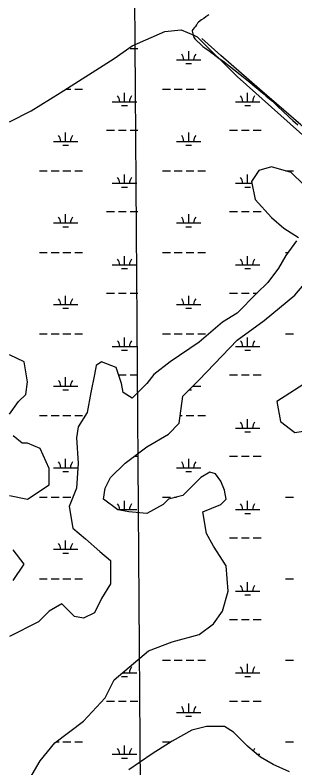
# Model space of a CAD drawing. Extents: x 3535183 to 3573198, y 534952 to 560562.
# Drawn here: x 3544082 to 3545224, y 548377 to 551447 of the extents above; entities that cross this region are included whole.
import ezdxf

# ---------------------------------------------------------------- set-up
doc = ezdxf.new("R2010")
doc.units = 0
for name, color, linetype in [('V-DTCH-CNTR', 7, 'Continuous'), ('V-GRID-MAJR', 7, 'Continuous'), ('V-SITE-VEGE', 7, 'Continuous'), ('V-WETL-SWMP', 7, 'Continuous')]:
    doc.layers.add(name, color=color, linetype=linetype)

msp = doc.modelspace()

# ---------------------------------------------------------------- linework, layer by layer
at = {"layer": 'V-DTCH-CNTR'}
msp.add_lwpolyline([(3545667.7290000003, 550652.325), (3545665.148, 550651.446), (3545662.5100000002, 550650.764), (3545659.83, 550650.281), (3545657.12, 550649.998), (3545654.396, 550649.9180000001), (3545651.674, 550650.0430000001), (3545648.971, 550650.371), (3545646.298, 550650.902), (3545643.673, 550651.626), (3545641.109, 550652.5480000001), (3545638.62, 550653.658), (3545636.222, 550654.95), (3545633.926, 550656.419), (3545631.747, 550658.055), (3545544.447, 550731.781), (3545378.019, 550883.827), (3545247.272, 550999.197), (3545078.599, 551144.859), (3544921.345, 551281.933), (3544844.535, 551351.6190000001)], dxfattribs=at)
at = {"layer": 'V-GRID-MAJR'}
msp.add_spline([(3544651.654, 540392.591), (3544607.59, 546451.528), (3544563.512, 552512.399), (3544519.434, 558573.285), (3544519.42, 558575.202)], degree=3, dxfattribs=at)
at = {"layer": 'V-SITE-VEGE'}
msp.add_lwpolyline([(3544872.9, 551447.852), (3544859.924, 551440.1), (3544851.613, 551433.711), (3544842.628, 551427.984), (3544830.9960000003, 551418.904), (3544826.681, 551414.205), (3544823.037, 551408.8420000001), (3544822.048, 551406.835), (3544817.741, 551400.799), (3544813.4280000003, 551396.101), (3544807.128, 551388.052), (3544804.81, 551384.7), (3544804.163, 551381.024), (3544807.225, 551371.025), (3544809.608, 551362.6900000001), (3544811.98, 551356.362), (3544817.0300000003, 551349.044), (3544821.735, 551343.728), (3544838.182, 551328.128), (3544847.916, 551319.1680000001), (3544855.627, 551313.536), (3544866.35, 551306.583), (3544872.713, 551302.948), (3544882.441, 551294.987), (3544890.154, 551289.0210000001), (3544915.3000000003, 551270.4670000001), (3544925.357, 551263.178), (3544934.7430000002, 551256.552), (3544948.827, 551245.612), (3544999.808, 551204.498), (3545041.395, 551171.677), (3545060.515, 551155.758), (3545073.268, 551144.478), (3545093.056, 551128.563), (3545106.812, 551116.287), (3545131.636, 551095.725), (3545147.41, 551081.457), (3545156.81, 551072.161), (3545171.58, 551058.22), (3545201.794, 551029.343), (3545214.5470000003, 551017.395), (3545235.685, 550999.15)], dxfattribs=at)
at = {"layer": 'V-WETL-SWMP'}
for p, q in [((3544551.530674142, 551311.1213181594), (3544583.530674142, 551311.1213181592)), ((3544790.374674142, 551264.6913181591), (3544790.374674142, 551300.6913181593)), ((3544740.3746741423, 551264.6913181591), (3544840.374674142, 551264.6913181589)), ((3544778.374674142, 551249.2603181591), (3544802.374674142, 551249.2603181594)), ((3544289.359355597, 551144.6203181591), (3544309.622674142, 551144.6203181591)), ((3544325.622674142, 551144.6203181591), (3544357.622674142, 551144.6203181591)), ((3544683.530674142, 551144.6203181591), (3544715.530674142, 551144.6203181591)), ((3544731.530674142, 551144.6203181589), (3544763.530674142, 551144.6203181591)), ((3544779.530674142, 551144.6203181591), (3544811.530674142, 551144.6203181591)), ((3544827.530674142, 551144.6203181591), (3544859.530674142, 551144.6203181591)), ((3544528.938674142, 551093.8783181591), (3544528.938674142, 551129.8783181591)), ((3545030.846674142, 551093.8783181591), (3545030.846674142, 551129.8783181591)), ((3544478.938674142, 551093.8783181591), (3544578.9386741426, 551093.8783181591)), ((3544980.846674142, 551093.8783181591), (3545080.8466741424, 551093.8783181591)), ((3544516.938674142, 551078.4473181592), (3544540.938674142, 551078.4473181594)), ((3545018.846674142, 551078.4473181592), (3545042.846674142, 551078.4473181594)), ((3544288.466674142, 550932.0163181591), (3544288.466674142, 550968.0163181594)), ((3544455.530674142, 550978.4463181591), (3544487.5306741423, 550978.4463181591)), ((3544503.530674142, 550978.4463181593), (3544535.530674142, 550978.4463181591)), ((3544551.530674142, 550978.4463181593), (3544583.530674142, 550978.4463181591)), ((3544790.374674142, 550932.0163181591), (3544790.374674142, 550968.0163181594)), ((3544957.438674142, 550978.4463181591), (3544989.4386741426, 550978.4463181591)), ((3545005.438674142, 550978.4463181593), (3545037.438674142, 550978.4463181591)), ((3545053.438674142, 550978.4463181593), (3545085.438674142, 550978.4463181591)), ((3544238.4666741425, 550932.0163181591), (3544338.466674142, 550932.0163181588)), ((3544740.3746741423, 550932.0163181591), (3544840.374674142, 550932.0163181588)), ((3544276.466674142, 550916.5853181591), (3544300.466674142, 550916.5853181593)), ((3544778.374674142, 550916.5853181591), (3544802.374674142, 550916.5853181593)), ((3544181.622674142, 550811.9453181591), (3544213.622674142, 550811.9453181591)), ((3544229.622674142, 550811.9453181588), (3544261.622674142, 550811.9453181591)), ((3544277.622674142, 550811.9453181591), (3544309.622674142, 550811.9453181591)), ((3544325.622674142, 550811.9453181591), (3544357.622674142, 550811.9453181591)), ((3544683.530674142, 550811.9453181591), (3544715.530674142, 550811.9453181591)), ((3544731.530674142, 550811.9453181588), (3544763.530674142, 550811.9453181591)), ((3544779.530674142, 550811.9453181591), (3544811.530674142, 550811.9453181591)), ((3544827.530674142, 550811.9453181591), (3544859.530674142, 550811.9453181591)), ((3545186.095670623, 550811.9453181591), (3545217.438674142, 550811.9453181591)), ((3544528.938674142, 550761.2033181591), (3544528.938674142, 550797.2033181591)), ((3545030.846674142, 550761.2033181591), (3545030.846674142, 550797.2033181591)), ((3544478.938674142, 550761.2033181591), (3544578.9386741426, 550761.2033181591)), ((3544516.938674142, 550745.7723181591), (3544540.938674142, 550745.7723181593)), ((3544980.846674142, 550761.2033181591), (3545048.061493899, 550761.2033181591)), ((3545018.846674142, 550745.7723181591), (3545042.846674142, 550745.7723181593)), ((3544288.466674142, 550599.3413181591), (3544288.466674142, 550635.3413181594)), ((3544455.530674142, 550645.7713181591), (3544487.5306741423, 550645.7713181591)), ((3544503.530674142, 550645.7713181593), (3544535.530674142, 550645.7713181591)), ((3544551.530674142, 550645.7713181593), (3544583.530674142, 550645.7713181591)), ((3544790.374674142, 550599.3413181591), (3544790.374674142, 550635.3413181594)), ((3544957.438674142, 550645.7713181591), (3544989.4386741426, 550645.7713181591)), ((3545005.438674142, 550645.7713181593), (3545037.438674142, 550645.7713181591)), ((3545053.438674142, 550645.7713181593), (3545085.438674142, 550645.7713181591)), ((3544238.4666741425, 550599.3413181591), (3544338.466674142, 550599.3413181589)), ((3544740.3746741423, 550599.3413181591), (3544840.374674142, 550599.3413181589)), ((3544276.466674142, 550583.9103181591), (3544300.466674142, 550583.9103181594)), ((3544778.374674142, 550583.9103181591), (3544802.374674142, 550583.9103181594)), ((3544181.622674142, 550479.2703181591), (3544213.622674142, 550479.2703181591)), ((3544229.622674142, 550479.2703181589), (3544261.622674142, 550479.2703181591)), ((3544277.622674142, 550479.2703181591), (3544309.622674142, 550479.2703181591)), ((3544325.622674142, 550479.2703181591), (3544357.622674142, 550479.2703181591)), ((3544683.530674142, 550479.2703181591), (3544715.530674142, 550479.2703181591)), ((3544731.530674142, 550479.2703181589), (3544763.530674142, 550479.2703181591)), ((3544779.530674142, 550479.2703181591), (3544811.530674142, 550479.2703181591)), ((3544827.530674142, 550479.2703181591), (3544859.530674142, 550479.2703181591)), ((3545185.438674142, 550479.2703181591), (3545195.5072309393, 550479.2703181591)), ((3544528.938674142, 550428.5283181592), (3544528.938674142, 550464.5283181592)), ((3545030.846674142, 550428.5283181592), (3545030.846674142, 550464.5283181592)), ((3544478.938674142, 550428.5283181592), (3544578.9386741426, 550428.5283181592)), ((3544516.938674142, 550413.0973181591), (3544540.938674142, 550413.0973181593)), ((3544980.846674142, 550428.5283181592), (3545080.8466741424, 550428.5283181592)), ((3545018.846674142, 550413.0973181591), (3545042.846674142, 550413.0973181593)), ((3544288.466674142, 550266.6663181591), (3544288.466674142, 550302.6663181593)), ((3544455.530674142, 550313.0963181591), (3544487.5306741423, 550313.0963181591)), ((3544503.530674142, 550313.0963181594), (3544535.530674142, 550313.0963181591)), ((3544551.530674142, 550313.0963181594), (3544583.530674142, 550313.0963181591)), ((3544790.374674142, 550266.6663181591), (3544790.374674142, 550302.6663181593)), ((3544957.438674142, 550313.0963181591), (3544989.4386741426, 550313.0963181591)), ((3545005.438674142, 550313.0963181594), (3545037.438674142, 550313.0963181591)), ((3545053.438674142, 550313.0963181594), (3545069.185304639, 550313.0963181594)), ((3544238.4666741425, 550266.6663181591), (3544338.466674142, 550266.6663181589)), ((3544740.3746741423, 550266.6663181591), (3544840.374674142, 550266.6663181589)), ((3544276.466674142, 550251.2353181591), (3544300.466674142, 550251.2353181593)), ((3544778.374674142, 550251.2353181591), (3544802.374674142, 550251.2353181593)), ((3544181.622674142, 550146.5953181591), (3544213.622674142, 550146.5953181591)), ((3544229.622674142, 550146.5953181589), (3544261.622674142, 550146.5953181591)), ((3544277.622674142, 550146.5953181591), (3544309.622674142, 550146.5953181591)), ((3544325.622674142, 550146.5953181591), (3544357.622674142, 550146.5953181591)), ((3544528.938674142, 550095.8533181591), (3544528.938674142, 550131.8533181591)), ((3544683.530674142, 550146.5953181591), (3544715.530674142, 550146.5953181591)), ((3544731.530674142, 550146.5953181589), (3544763.530674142, 550146.5953181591)), ((3544779.530674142, 550146.5953181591), (3544811.530674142, 550146.5953181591)), ((3544827.530674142, 550146.5953181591), (3544859.530674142, 550146.5953181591)), ((3545030.846674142, 550095.8533181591), (3545030.846674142, 550131.8533181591)), ((3545185.438674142, 550146.5953181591), (3545217.438674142, 550146.5953181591)), ((3544478.938674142, 550095.8533181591), (3544578.9386741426, 550095.8533181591)), ((3544516.938674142, 550080.4223181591), (3544540.938674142, 550080.4223181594)), ((3544980.846674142, 550095.8533181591), (3545080.8466741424, 550095.8533181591)), ((3545018.846674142, 550080.4223181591), (3545042.846674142, 550080.4223181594)), ((3544504.314379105, 549980.4213181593), (3544535.530674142, 549980.4213181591)), ((3544551.530674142, 549980.4213181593), (3544583.530674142, 549980.4213181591)), ((3544957.438674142, 549980.4213181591), (3544989.4386741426, 549980.4213181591)), ((3545005.438674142, 549980.4213181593), (3545037.438674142, 549980.4213181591)), ((3545053.438674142, 549980.4213181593), (3545085.438674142, 549980.4213181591)), ((3544288.466674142, 549933.9913181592), (3544288.466674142, 549969.9913181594)), ((3544238.4666741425, 549933.9913181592), (3544338.466674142, 549933.9913181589)), ((3544276.466674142, 549918.5603181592), (3544300.466674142, 549918.5603181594)), ((3544792.461318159, 549918.5603181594), (3544802.374674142, 549918.5603181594)), ((3544807.8923181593, 549933.9913181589), (3544840.374674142, 549933.9913181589)), ((3544181.622674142, 549813.9203181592), (3544213.622674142, 549813.9203181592)), ((3544229.622674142, 549813.9203181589), (3544261.622674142, 549813.9203181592)), ((3544277.622674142, 549813.9203181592), (3544309.622674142, 549813.9203181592)), ((3544325.622674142, 549813.9203181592), (3544357.622674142, 549813.9203181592)), ((3544756.17730917, 549813.9203181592), (3544763.530674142, 549813.9203181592)), ((3544779.530674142, 549813.9203181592), (3544811.530674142, 549813.9203181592)), ((3544827.530674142, 549813.9203181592), (3544859.530674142, 549813.9203181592)), ((3545030.846674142, 549763.1783181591), (3545030.846674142, 549799.1783181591)), ((3544980.846674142, 549763.1783181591), (3545080.8466741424, 549763.1783181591)), ((3545018.846674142, 549747.7473181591), (3545042.846674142, 549747.7473181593)), ((3544567.5947575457, 549647.7463181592), (3544583.530674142, 549647.7463181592)), ((3544957.438674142, 549647.7463181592), (3544989.4386741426, 549647.7463181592)), ((3545005.438674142, 549647.7463181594), (3545037.438674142, 549647.7463181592)), ((3545053.438674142, 549647.7463181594), (3545085.438674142, 549647.7463181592)), ((3544288.466674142, 549601.3163181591), (3544288.466674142, 549637.3163181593)), ((3544790.374674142, 549601.3163181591), (3544790.374674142, 549637.3163181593)), ((3544238.4666741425, 549601.3163181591), (3544338.2651633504, 549601.3163181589)), ((3544276.466674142, 549585.8853181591), (3544300.466674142, 549585.8853181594)), ((3544740.3746741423, 549601.3163181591), (3544840.374674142, 549601.3163181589)), ((3544778.374674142, 549585.8853181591), (3544802.374674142, 549585.8853181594)), ((3544181.622674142, 549481.2453181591), (3544213.622674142, 549481.2453181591)), ((3544229.622674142, 549481.2453181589), (3544261.622674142, 549481.2453181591)), ((3544277.622674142, 549481.2453181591), (3544309.622674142, 549481.2453181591)), ((3544528.938674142, 549430.5033181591), (3544528.938674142, 549466.5033181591)), ((3544683.530674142, 549481.2453181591), (3544715.530674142, 549481.2453181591)), ((3544731.530674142, 549481.2453181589), (3544740.420164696, 549481.2453181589)), ((3545030.846674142, 549430.5033181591), (3545030.846674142, 549466.5033181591)), ((3545185.438674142, 549481.2453181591), (3545217.438674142, 549481.2453181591)), ((3544499.487599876, 549430.5033181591), (3544578.9386741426, 549430.5033181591)), ((3544980.846674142, 549430.5033181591), (3545080.8466741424, 549430.5033181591)), ((3545018.846674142, 549415.0723181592), (3545042.846674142, 549415.0723181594)), ((3544288.466674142, 549268.6413181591), (3544288.466674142, 549304.6413181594)), ((3544957.438674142, 549315.0713181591), (3544989.4386741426, 549315.0713181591)), ((3545005.438674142, 549315.0713181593), (3545037.438674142, 549315.0713181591)), ((3545053.438674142, 549315.0713181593), (3545085.438674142, 549315.0713181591)), ((3544238.4666741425, 549268.6413181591), (3544338.466674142, 549268.6413181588)), ((3544276.466674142, 549253.2103181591), (3544300.466674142, 549253.2103181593)), ((3544181.622674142, 549148.5703181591), (3544213.622674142, 549148.5703181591)), ((3544229.622674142, 549148.5703181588), (3544261.622674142, 549148.5703181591)), ((3544277.622674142, 549148.5703181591), (3544309.622674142, 549148.5703181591)), ((3544325.622674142, 549148.5703181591), (3544357.622674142, 549148.5703181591)), ((3545185.438674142, 549148.5703181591), (3545217.438674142, 549148.5703181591)), ((3545030.846674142, 549097.8283181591), (3545030.846674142, 549133.8283181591)), ((3544980.846674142, 549097.8283181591), (3545080.8466741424, 549097.8283181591)), ((3545018.846674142, 549082.3973181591), (3545042.846674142, 549082.3973181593)), ((3544957.438674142, 548982.3963181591), (3544989.4386741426, 548982.3963181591)), ((3545005.438674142, 548982.3963181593), (3545037.438674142, 548982.3963181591)), ((3545053.438674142, 548982.3963181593), (3545085.438674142, 548982.3963181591)), ((3544683.530674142, 548815.8953181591), (3544715.530674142, 548815.8953181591)), ((3544731.530674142, 548815.8953181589), (3544763.530674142, 548815.8953181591)), ((3544779.530674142, 548815.8953181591), (3544811.530674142, 548815.8953181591)), ((3544827.530674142, 548815.8953181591), (3544859.530674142, 548815.8953181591)), ((3545185.438674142, 548815.8953181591), (3545217.438674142, 548815.8953181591)), ((3545030.846674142, 548765.1533181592), (3545030.846674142, 548801.1533181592)), ((3544516.938674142, 548749.7223181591), (3544540.938674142, 548749.7223181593)), ((3544520.605938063, 548765.1533181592), (3544578.9386741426, 548765.1533181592)), ((3544528.938674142, 548765.1533181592), (3544528.938674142, 548772.1703465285)), ((3544980.846674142, 548765.1533181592), (3545080.8466741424, 548765.1533181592)), ((3545018.846674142, 548749.7223181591), (3545042.846674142, 548749.7223181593)), ((3544455.530674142, 548649.7213181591), (3544487.5306741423, 548649.7213181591)), ((3544503.530674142, 548649.7213181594), (3544535.530674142, 548649.7213181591)), ((3544551.530674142, 548649.7213181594), (3544583.530674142, 548649.7213181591)), ((3544790.374674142, 548603.2913181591), (3544790.374674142, 548639.2913181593)), ((3544957.438674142, 548649.7213181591), (3544989.4386741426, 548649.7213181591)), ((3545005.438674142, 548649.7213181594), (3545037.438674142, 548649.7213181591)), ((3545053.438674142, 548649.7213181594), (3545085.438674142, 548649.7213181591)), ((3544740.3746741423, 548603.2913181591), (3544840.374674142, 548603.2913181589)), ((3544778.374674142, 548587.8603181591), (3544802.374674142, 548587.8603181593)), ((3544249.466424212, 548483.2203181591), (3544261.622674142, 548483.2203181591)), ((3544277.622674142, 548483.2203181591), (3544309.622674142, 548483.2203181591)), ((3544325.622674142, 548483.2203181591), (3544357.622674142, 548483.2203181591)), ((3544683.530674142, 548483.2203181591), (3544715.530674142, 548483.2203181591)), ((3545185.438674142, 548483.2203181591), (3545217.438674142, 548483.2203181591)), ((3544528.938674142, 548432.4783181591), (3544528.938674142, 548468.4783181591)), ((3545030.846674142, 548465.2443258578), (3545030.846674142, 548468.4783181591)), ((3544478.938674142, 548432.4783181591), (3544578.9386741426, 548432.4783181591)), ((3544516.938674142, 548417.0473181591), (3544540.938674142, 548417.0473181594)), ((3545068.919388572, 548432.4783181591), (3545080.8466741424, 548432.4783181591))]:
    msp.add_line(p, q, dxfattribs=at)
for points in [[(3544059.821, 551012.009), (3544148.18, 551056.188), (3544265.992, 551129.821), (3544486.89, 551269.723), (3544560.522, 551321.2660000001), (3544693.061, 551380.172), (3544759.3310000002, 551387.535), (3544810.873, 551365.4450000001), (3544825.6, 551358.082), (3544987.592, 551196.09), (3545598.742, 550651.209)], [(3545260.032, 550754.295), (3545208.49, 550805.838), (3545127.494, 550827.927), (3545075.951, 550813.201), (3545046.498, 550769.0210000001), (3545061.224, 550695.389), (3545127.494, 550621.756), (3545179.036, 550577.576), (3545237.943, 550540.76)], [(3544133.453, 548317.055), (3544184.9960000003, 548405.414), (3544243.9020000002, 548479.047), (3544361.714, 548567.406), (3544450.073, 548663.128), (3544486.89, 548736.761), (3544626.792, 548854.573), (3544722.514, 548891.389), (3544832.963, 548920.8420000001), (3544891.869, 548965.022), (3544928.686, 549016.5650000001), (3544950.775, 549097.561), (3544943.412, 549200.6460000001), (3544891.869, 549281.642), (3544862.416, 549333.185), (3544847.69, 549421.544), (3544921.322, 549450.997), (3544943.412, 549473.087), (3544936.049, 549509.903), (3544921.322, 549546.72), (3544899.232, 549576.1730000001), (3544877.143, 549583.536), (3544840.326, 549561.446), (3544766.694, 549487.814), (3544707.788, 549473.087), (3544685.698, 549450.997), (3544619.429, 549414.181), (3544545.796, 549421.544), (3544501.616, 549428.907), (3544442.71, 549473.087), (3544450.073, 549517.267), (3544472.163, 549561.446), (3544531.069, 549620.352), (3544619.429, 549686.622), (3544707.788, 549738.164), (3544751.967, 549782.344), (3544766.694, 549892.7930000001), (3544832.963, 549959.062), (3544987.592, 550121.054), (3545098.041, 550202.05), (3545223.216, 550305.136), (3545392.571, 550503.944)], [(3545230.579, 550526.034), (3545186.4, 550467.127), (3545156.947, 550415.585), (3545112.767, 550356.679), (3545068.588, 550312.4990000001), (3544987.592, 550231.503), (3544928.686, 550194.687), (3544832.963, 550113.691)], [(3544832.963, 550113.691), (3544715.151, 550032.6950000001), (3544648.882, 549981.152), (3544619.429, 549944.336), (3544560.522, 549885.43), (3544523.7060000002, 549907.52), (3544516.343, 549944.336), (3544494.253, 550010.605), (3544435.347, 550032.6950000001), (3544413.257, 550017.968), (3544405.894, 549981.152), (3544391.167, 549907.52), (3544376.441, 549826.524), (3544339.625, 549767.618), (3544332.261, 549723.438), (3544339.625, 549620.352), (3544332.261, 549517.267), (3544302.808, 549443.634), (3544317.535, 549355.275), (3544369.078, 549311.095), (3544427.984, 549259.552), (3544472.163, 549222.736), (3544472.163, 549127.014), (3544435.347, 549068.108), (3544405.894, 549009.201), (3544361.714, 548987.112), (3544324.898, 548994.475), (3544273.355, 549046.018), (3544221.812, 549016.5650000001), (3544177.633, 548972.385), (3544059.821, 548913.479)], [(3544059.821, 549819.16), (3544096.637, 549870.703), (3544126.09, 549900.156), (3544133.453, 549951.699), (3544118.727, 550032.6950000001), (3544059.821, 550062.148)], [(3544059.821, 549487.814), (3544133.453, 549473.087), (3544221.812, 549531.993), (3544221.812, 549598.262), (3544184.9960000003, 549679.258), (3544133.453, 549701.348), (3544111.363, 549701.348), (3544074.5470000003, 549730.801)], [(3544074.5470000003, 549141.74), (3544118.727, 549208.01), (3544074.5470000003, 549266.916)], [(3545201.126, 548361.234), (3545134.857, 548390.687), (3545083.3140000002, 548420.14), (3545031.771, 548464.3200000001), (3544972.865, 548523.226), (3544936.049, 548545.316), (3544862.416, 548545.316), (3544803.5100000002, 548530.589), (3544722.514, 548486.41), (3544641.518, 548434.867), (3544545.796, 548368.598)]]:
    msp.add_lwpolyline(points, dxfattribs=at)
msp.add_lwpolyline([(3545164.31, 549789.707), (3545223.216, 549745.528), (3545318.938, 549760.254), (3545422.024, 549878.066), (3545539.836, 550010.605), (3545731.281, 550172.5970000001), (3545797.551, 550260.956), (3545856.457, 550349.3150000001), (3545849.093, 550408.221), (3545723.918, 550445.0380000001), (3545694.465, 550408.221), (3545620.832, 550312.4990000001), (3545274.759, 549951.699), (3545149.583, 549870.703)], close=True, dxfattribs=at)
for centre, radius, start, end in [((3544735.131738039, 551265.1661213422), 35.24628790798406, 359.2281799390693, 40.771838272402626), ((3544845.6176102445, 551265.1661213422), 35.24628790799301, 139.2281769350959, 180.77183526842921), ((3544473.69573804, 551094.3531213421), 35.24628790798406, 359.2281799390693, 40.771838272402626), ((3544584.181610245, 551094.3531213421), 35.24628790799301, 139.2281769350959, 180.77183526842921), ((3544975.60373804, 551094.3531213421), 35.24628790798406, 359.2281799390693, 40.771838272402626), ((3545086.0896102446, 551094.3531213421), 35.24628790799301, 139.2281769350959, 180.77183526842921), ((3544233.223738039, 550932.4911213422), 35.24628790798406, 359.2281799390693, 40.771838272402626), ((3544343.7096102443, 550932.4911213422), 35.24628790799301, 139.2281769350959, 180.77183526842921), ((3544735.131738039, 550932.4911213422), 35.24628790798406, 359.2281799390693, 40.771838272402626), ((3544845.6176102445, 550932.4911213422), 35.24628790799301, 139.2281769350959, 180.77183526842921), ((3544473.69573804, 550761.6781213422), 35.24628790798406, 359.2281799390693, 40.771838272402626), ((3544584.181610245, 550761.6781213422), 35.24628790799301, 139.2281769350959, 180.77183526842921), ((3544975.60373804, 550761.6781213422), 35.24628790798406, 359.2281799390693, 40.771838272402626), ((3544233.223738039, 550599.8161213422), 35.24628790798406, 359.2281799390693, 40.771838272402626), ((3544343.7096102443, 550599.8161213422), 35.24628790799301, 139.2281769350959, 180.77183526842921), ((3544735.131738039, 550599.8161213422), 35.24628790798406, 359.2281799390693, 40.771838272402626), ((3544845.6176102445, 550599.8161213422), 35.24628790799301, 139.2281769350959, 180.77183526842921), ((3544473.69573804, 550429.0031213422), 35.24628790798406, 359.2281799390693, 40.771838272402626), ((3544584.181610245, 550429.0031213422), 35.24628790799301, 139.2281769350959, 180.77183526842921), ((3544975.60373804, 550429.0031213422), 35.24628790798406, 359.2281799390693, 40.771838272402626), ((3545086.0896102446, 550429.0031213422), 35.24628790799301, 139.2281769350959, 180.77183526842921), ((3544233.223738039, 550267.1411213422), 35.24628790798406, 359.2281799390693, 40.771838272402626), ((3544343.7096102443, 550267.1411213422), 35.24628790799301, 139.2281769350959, 180.77183526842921), ((3544735.131738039, 550267.1411213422), 35.24628790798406, 359.2281799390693, 40.771838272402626), ((3544845.6176102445, 550267.1411213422), 35.24628790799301, 139.2281769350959, 180.77183526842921), ((3544473.69573804, 550096.3281213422), 35.24628790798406, 359.2281799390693, 40.771838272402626), ((3544584.181610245, 550096.3281213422), 35.24628790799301, 139.2281769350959, 180.77183526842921), ((3544975.60373804, 550096.3281213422), 35.24628790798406, 359.2281799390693, 40.771838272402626), ((3545086.0896102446, 550096.3281213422), 35.24628790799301, 139.2281769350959, 180.77183526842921), ((3544233.223738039, 549934.4661213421), 35.24628790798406, 359.2281799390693, 40.771838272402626), ((3544343.7096102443, 549934.4661213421), 35.24628790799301, 139.2281769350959, 180.77183526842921), ((3544845.6176102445, 549934.4661213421), 35.24628790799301, 176.64168839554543, 180.77183526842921), ((3544975.60373804, 549763.6531213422), 35.24628790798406, 359.2281799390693, 40.771838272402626), ((3545086.0896102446, 549763.6531213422), 35.24628790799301, 139.2281769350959, 180.77183526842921), ((3544233.223738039, 549601.7911213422), 35.24628790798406, 359.2281799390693, 40.771838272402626), ((3544343.7096102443, 549601.7911213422), 35.24628790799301, 139.2281769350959, 180.77183526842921), ((3544735.131738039, 549601.7911213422), 35.24628790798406, 359.2281799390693, 40.771838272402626), ((3544845.6176102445, 549601.7911213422), 35.24628790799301, 139.2281769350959, 180.77183526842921), ((3544473.69573804, 549430.9781213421), 35.24628790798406, 359.2281799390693, 40.771838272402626), ((3544584.181610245, 549430.9781213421), 35.24628790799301, 139.2281769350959, 180.77183526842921), ((3544975.60373804, 549430.9781213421), 35.24628790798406, 359.2281799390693, 40.771838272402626), ((3545086.0896102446, 549430.9781213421), 35.24628790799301, 139.2281769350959, 180.77183526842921), ((3544233.223738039, 549269.1161213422), 35.24628790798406, 359.2281799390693, 40.771838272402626), ((3544343.7096102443, 549269.1161213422), 35.24628790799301, 139.2281769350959, 180.77183526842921), ((3544975.60373804, 549098.3031213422), 35.24628790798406, 359.2281799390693, 40.771838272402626), ((3545086.0896102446, 549098.3031213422), 35.24628790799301, 139.2281769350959, 180.77183526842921), ((3544584.181610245, 548765.6281213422), 35.24628790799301, 139.2281769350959, 180.77183526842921), ((3544975.60373804, 548765.6281213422), 35.24628790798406, 359.2281799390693, 40.771838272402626), ((3545086.0896102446, 548765.6281213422), 35.24628790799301, 139.2281769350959, 180.77183526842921), ((3544735.131738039, 548603.7661213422), 35.24628790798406, 359.2281799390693, 40.771838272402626), ((3544845.6176102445, 548603.7661213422), 35.24628790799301, 139.2281769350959, 180.77183526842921), ((3544473.69573804, 548432.9531213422), 35.24628790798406, 359.2281799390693, 40.771838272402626), ((3544584.181610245, 548432.9531213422), 35.24628790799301, 139.2281769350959, 180.77183526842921), ((3545086.0896102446, 548432.9531213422), 35.24628790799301, 139.22817693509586, 158.50119559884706)]:
    msp.add_arc(centre, radius, start, end, dxfattribs=at)

doc.saveas('drawing.dxf')
